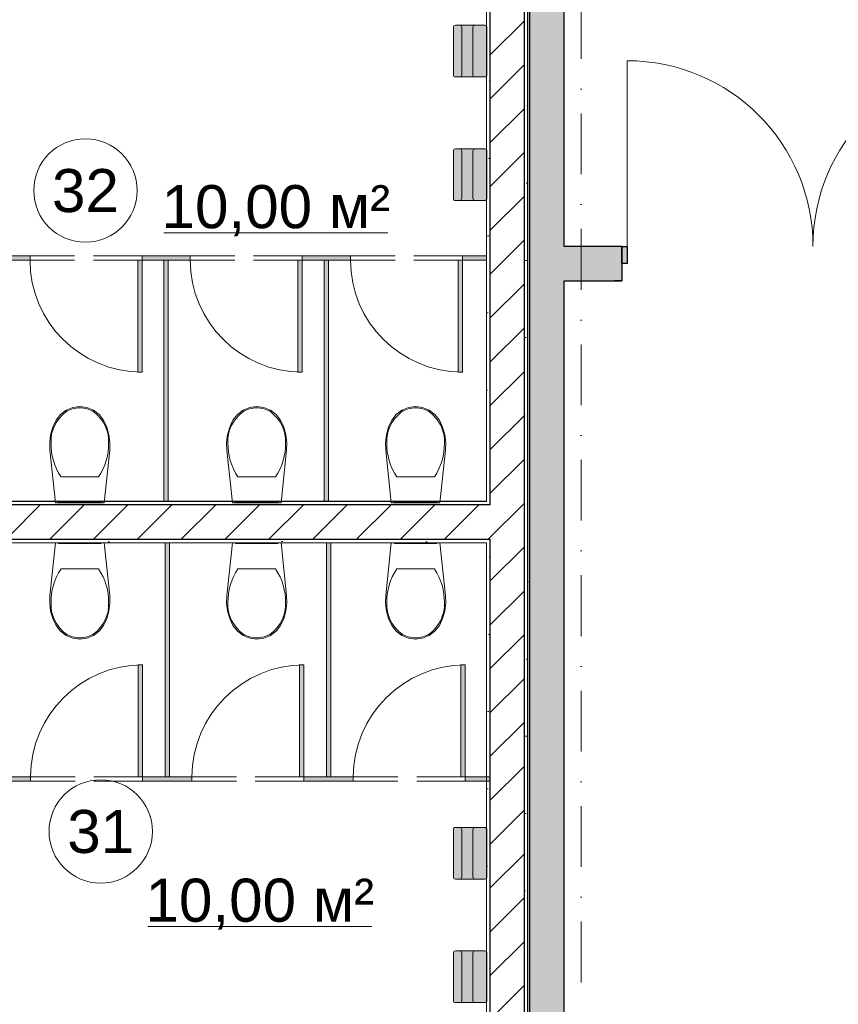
# Model space of a CAD drawing. Header units: millimetres. Extents: x -59761 to 112741, y -57975 to 46221.
# Tile 417 of 421: x 32740 to 37492, y 849 to 6566. Entities that reach past the tile are written whole.
import ezdxf

# ---------------------------------------------------------------- set-up
doc = ezdxf.new("R2010")
doc.units = ezdxf.units.MM
for name, pattern in [('Wipeout_Contour', [1000, 0, -1000]), ('Невидимая', [391.222223, 282.222223, -109]), ('Штриховая', [564.444447, 282.222223, -282.222223]), ('Штрихпунктирная', [670.277762, 352.777767, -176.388884, 0, -141.111112])]:
    doc.linetypes.add(name, pattern=pattern)
for name, color, linetype in [('Интерьер - Оборудование', 7, 'Continuous'), ('Интерьер - Сантехника', 7, 'Continuous'), ('Конструктив - Стены Блок 200 нов', 7, 'Continuous'), ('Конструктив - Стены Внутр сущ.', 7, 'Continuous'), ('Элемент Модели - Зона', 7, 'Continuous'), ('Элемент Модели - Оси', 2, 'Continuous')]:
    doc.layers.add(name, color=color, linetype=linetype)
doc.styles.add('СГЕНЕРИР_СТИЛЬ_1', font='arial.ttf')
pattern_1 = [(45, (-45000, -53650), (-111.36932, 111.36932), [0, -105, 0, -157.5]), (110, (-44650, -53650), (148.0016, 53.86817), [0, -77, 0, -133])]
pattern_2 = [(45, (-45000, -54000), (-127.27922, 127.27922), [])]

msp = doc.modelspace()

# ---------------------------------------------------------------- hatches: boundary and pattern name
at = {"layer": 'Интерьер - Оборудование', "linetype": 'Continuous', "lineweight": 0}
for points in [[(32660.06, 5195), (32660.06, 5170), (32800.06, 5170), (32800.06, 5195)], [(33425.06, 5170), (33425.06, 4520), (33450.06, 4520), (33450.06, 5170)], [(33450.06, 5195), (33450.06, 5170), (33590.06, 5170), (33590.06, 5195)], [(33590.06, 5195), (33590.06, 5170), (33730.06, 5170), (33730.06, 5195)], [(34355.06, 5170), (34355.06, 4520), (34380.06, 4520), (34380.06, 5170)], [(34380.06, 5195), (34380.06, 5170), (34520.06, 5170), (34520.06, 5195)], [(34520.06, 5195), (34520.06, 5170), (34660.06, 5170), (34660.06, 5195)], [(35285.06, 5170), (35285.06, 4520), (35310.06, 4520), (35310.06, 5170)], [(33428.4, 2169.5), (33453.4, 2169.5), (33453.4, 2819.5), (33428.4, 2819.5)], [(34365.06, 2169.5), (34390.06, 2169.5), (34390.06, 2819.5), (34365.06, 2819.5)], [(35301.73, 2169.5), (35326.73, 2169.5), (35326.73, 2819.5), (35301.73, 2819.5)], [(32660.06, 2144.5), (32803.4, 2144.5), (32803.4, 2169.5), (32660.06, 2169.5)], [(33453.4, 2144.5), (33596.73, 2144.5), (33596.73, 2169.5), (33453.4, 2169.5)], [(33596.73, 2144.5), (33740.06, 2144.5), (33740.06, 2169.5), (33596.73, 2169.5)], [(34390.06, 2144.5), (34533.4, 2144.5), (34533.4, 2169.5), (34390.06, 2169.5)], [(34533.4, 2144.5), (34676.73, 2144.5), (34676.73, 2169.5), (34533.4, 2169.5)]]:
    msp.add_hatch(color=255, dxfattribs=at).paths.add_polyline_path(points)
at = {"layer": 'Конструктив - Стены Внутр сущ.', "linetype": 'Continuous', "lineweight": 15}
msp.add_hatch(color=7, dxfattribs=at).paths.add_polyline_path([(35900.06, 5250), (35900.06, 5050), (36234.86, 5050), (36234.86, 5250)])
at = {"layer": 'Конструктив - Стены Внутр сущ.', "linetype": 'Continuous', "lineweight": 0}
msp.add_hatch(color=255, dxfattribs=at).paths.add_polyline_path([(36234.86, 5250), (36234.86, 5150), (36266.86, 5150), (36266.86, 5250)])

# ---------------------------------------------------------------- linework, layer by layer
at = {"layer": 'Интерьер - Оборудование', "color": 7, "linetype": 'Невидимая', "lineweight": 15}
for p, q in [((33450.06, 5195), (32800.06, 5195)), ((33450.06, 5170), (32800.06, 5170)), ((34380.06, 5195), (33730.06, 5195)), ((34380.06, 5170), (33730.06, 5170)), ((35310.06, 5195), (34660.06, 5195)), ((35310.06, 5170), (34660.06, 5170)), ((33453.4, 2169.5), (32803.4, 2169.5)), ((33453.4, 2144.5), (32803.4, 2144.5)), ((34390.06, 2169.5), (33740.06, 2169.5)), ((34390.06, 2144.5), (33740.06, 2144.5)), ((35326.73, 2169.5), (34676.73, 2169.5)), ((35326.73, 2144.5), (34676.73, 2144.5))]:
    msp.add_line(p, q, dxfattribs=at)
at = {"layer": 'Интерьер - Оборудование', "color": 7, "linetype": 'Continuous', "lineweight": 15}
for p, q in [((33450.06, 5195), (33450.06, 5170)), ((33590.06, 5195), (33450.06, 5195)), ((33450.06, 5170), (33590.06, 5170)), ((33730.06, 5195), (33590.06, 5195)), ((33590.06, 5170), (33730.06, 5170)), ((33730.06, 5170), (33730.06, 5195)), ((34380.06, 5195), (34380.06, 5170)), ((34520.06, 5195), (34380.06, 5195)), ((34380.06, 5170), (34520.06, 5170)), ((34660.06, 5195), (34520.06, 5195)), ((34520.06, 5170), (34660.06, 5170)), ((34660.06, 5170), (34660.06, 5195)), ((33453.4, 2144.5), (33453.4, 2169.5)), ((33453.4, 2169.5), (33596.73, 2169.5)), ((33596.73, 2144.5), (33453.4, 2144.5)), ((33596.73, 2169.5), (33740.06, 2169.5)), ((33740.06, 2144.5), (33596.73, 2144.5)), ((33740.06, 2169.5), (33740.06, 2144.5)), ((34390.06, 2144.5), (34390.06, 2169.5)), ((34390.06, 2169.5), (34533.4, 2169.5)), ((34533.4, 2144.5), (34390.06, 2144.5)), ((34533.4, 2169.5), (34676.73, 2169.5)), ((34676.73, 2144.5), (34533.4, 2144.5)), ((34676.73, 2169.5), (34676.73, 2144.5))]:
    msp.add_line(p, q, dxfattribs=at)
at = {"layer": 'Интерьер - Оборудование', "color": 7, "linetype": 'Continuous', "lineweight": 15, "flags": 128}
for points in [[(32660.06, 5195), (32660.06, 5170), (32800.06, 5170), (32800.06, 5195)], [(33425.06, 5170), (33425.06, 4520), (33450.06, 4520), (33450.06, 5170)], [(34355.06, 5170), (34355.06, 4520), (34380.06, 4520), (34380.06, 5170)], [(35285.06, 5170), (35285.06, 4520), (35310.06, 4520), (35310.06, 5170)], [(33428.4, 2169.5), (33428.4, 2819.5), (33453.4, 2819.5), (33453.4, 2169.5)], [(34365.06, 2169.5), (34365.06, 2819.5), (34390.06, 2819.5), (34390.06, 2169.5)], [(35301.73, 2169.5), (35301.73, 2819.5), (35326.73, 2819.5), (35326.73, 2169.5)], [(32660.06, 2144.5), (32660.06, 2169.5), (32803.4, 2169.5), (32803.4, 2144.5)]]:
    msp.add_lwpolyline(points, close=True, dxfattribs=at)
at = {"layer": 'Интерьер - Оборудование', "color": 7, "linetype": 'Continuous', "lineweight": 0}
for centre, start, end in [((33450.06, 5170), 180, 270), ((34380.06, 5170), 180, 270), ((35310.06, 5170), 180, 270), ((33453.4, 2169.5), 90, 180), ((34390.06, 2169.5), 90, 180), ((35326.73, 2169.5), 90, 180)]:
    msp.add_arc(centre, 650, start, end, dxfattribs=at)
at = {"layer": 'Интерьер - Сантехника', "color": 7, "linetype": 'Continuous', "lineweight": 15}
for p, q in [((35306.09, 6246), (35306.09, 6521.63)), ((35371.09, 6246), (35371.09, 6521.63)), ((35306.09, 5528.52), (35306.09, 5804.14)), ((35371.09, 5528.52), (35371.09, 5804.14)), ((35306.09, 1588.32), (35306.09, 1863.95)), ((35371.09, 1588.32), (35371.09, 1863.95)), ((35306.09, 870.84), (35306.09, 1146.46)), ((35371.09, 870.84), (35371.09, 1146.46))]:
    msp.add_line(p, q, dxfattribs=at)
at = {"layer": 'Интерьер - Сантехника', "color": 7, "linetype": 'Continuous', "lineweight": 5}
for p, q in [((32980.07, 3911.41), (33089.01, 3911.41)), ((33089.01, 3911.41), (33197.96, 3911.41)), ((34007.17, 3911.41), (34116.11, 3911.41)), ((34116.11, 3911.41), (34225.06, 3911.41)), ((35038.01, 3911.41), (34929.07, 3911.41)), ((35146.96, 3911.41), (35038.01, 3911.41)), ((32980.07, 3378.09), (33089.01, 3378.09)), ((33089.01, 3378.09), (33197.96, 3378.09)), ((34007.17, 3378.09), (34116.11, 3378.09)), ((34116.11, 3378.09), (34225.06, 3378.09)), ((35038.01, 3378.09), (34929.07, 3378.09)), ((35146.96, 3378.09), (35038.01, 3378.09))]:
    msp.add_line(p, q, dxfattribs=at)
at = {"layer": 'Интерьер - Сантехника', "color": 7, "linetype": 'Continuous', "lineweight": 15}
for centre, start, end in [((35293.9, 6521.63), 0, 90), ((35383.28, 6521.63), 90, 180), ((35293.9, 6246), 270, 0), ((35383.28, 6246), 180, 270), ((35293.9, 5804.14), 0, 90), ((35383.28, 5804.14), 90, 180), ((35293.9, 5528.52), 270, 0), ((35383.28, 5528.52), 180, 270), ((35293.9, 1863.95), 0, 90), ((35383.28, 1863.95), 90, 180), ((35293.9, 1588.32), 270, 0), ((35383.28, 1588.32), 180, 270), ((35293.9, 1146.46), 0, 90), ((35383.28, 1146.46), 90, 180), ((35293.9, 870.84), 270, 0), ((35383.28, 870.84), 180, 270)]:
    msp.add_arc(centre, 12.19, start, end, dxfattribs=at)
at = {"layer": 'Интерьер - Сантехника', "color": 7, "linetype": 'Continuous', "lineweight": 5}
for centre, major_axis, start_param, end_param in [((33178.47, 4120.77), (256.9, 0), 2.2967315, 3.1973201), ((33089.83, 4191.16), (138.52, 0), 1.5766572, 2.203301), ((33088.2, 4191.16), (138.52, 0), 0.9382918, 1.5649356), ((32999.55, 4120.77), (256.9, 0), 6.2274541, 7.1280426), ((34205.57, 4120.77), (256.9, 0), 2.2967315, 3.1973201), ((34116.93, 4191.16), (138.52, 0), 1.5766572, 2.203301), ((34115.3, 4191.16), (138.52, 0), 0.9382918, 1.5649356), ((34026.65, 4120.77), (256.9, 0), 6.2274541, 7.1280426), ((35127.47, 4120.77), (256.9, 0), 2.2967353, 3.1973239), ((35038.83, 4191.16), (138.52, 0), 1.5766571, 2.2033008), ((35037.2, 4191.16), (138.52, 0), 0.9382917, 1.5649355), ((34948.55, 4120.77), (256.9, 0), 6.2274579, 7.1280464), ((33347.11, 4099.44), (425.25, 0), 3.1179745, 3.6709951), ((32830.92, 4099.44), (425.25, 0), 5.7537806, 6.3068011), ((34374.21, 4099.44), (425.25, 0), 3.1179745, 3.6709951), ((33858.02, 4099.44), (425.25, 0), 5.7537806, 6.3068011), ((35296.11, 4099.44), (425.25, 0), 3.1179768, 3.6709974), ((34779.92, 4099.44), (425.25, 0), 5.7537829, 6.3068034), ((33347.11, 3190.06), (425.25, 0), 2.6121902, 3.1652108), ((32830.92, 3190.06), (425.25, 0), 6.2595695, 6.81259), ((34374.21, 3190.06), (425.25, 0), 2.6121902, 3.1652108), ((33858.02, 3190.06), (425.25, 0), 6.2595695, 6.81259), ((35296.11, 3190.06), (425.25, 0), 2.6121879, 3.1652085), ((34779.92, 3190.06), (425.25, 0), 6.2595672, 6.8125877), ((33178.47, 3168.73), (256.9, 0), 3.0858652, 3.9864538), ((32999.55, 3168.73), (256.9, 0), 5.438328, 6.3389165), ((34205.57, 3168.73), (256.9, 0), 3.0858652, 3.9864538), ((34026.65, 3168.73), (256.9, 0), 5.438328, 6.3389165), ((35127.47, 3168.73), (256.9, 0), 3.0858614, 3.98645), ((34948.55, 3168.73), (256.9, 0), 5.4383242, 6.3389127), ((33089.83, 3098.34), (138.52, 0), 4.0798843, 4.7065281), ((33088.2, 3098.34), (138.52, 0), 4.7182497, 5.3448935), ((34116.93, 3098.34), (138.52, 0), 4.0798843, 4.7065281), ((34115.3, 3098.34), (138.52, 0), 4.7182497, 5.3448935), ((35038.83, 3098.34), (138.52, 0), 4.0798845, 4.7065282), ((35037.2, 3098.34), (138.52, 0), 4.7182498, 5.3448936)]:
    msp.add_ellipse(centre, major_axis=major_axis, ratio=0.8755459, start_param=start_param, end_param=end_param, dxfattribs=at)
at = {"layer": 'Конструктив - Стены Внутр сущ.', "color": 7, "linetype": 'Continuous', "lineweight": 15}
msp.add_line((36266.86, 5250), (36266.86, 6328), dxfattribs=at)
at = {"layer": 'Конструктив - Стены Внутр сущ.', "color": 7, "linetype": 'Continuous', "lineweight": 30}
for p, q in [((36234.86, 5250), (36191.86, 5250)), ((36234.86, 5250), (36191.86, 5250)), ((36234.86, 5250), (36191.86, 5250)), ((36234.86, 5250), (36234.86, 5150)), ((36234.86, 5250), (36266.86, 5250)), ((36234.86, 5150), (36234.86, 5250)), ((36234.86, 5250), (36234.86, 5150)), ((36234.86, 5250), (36234.86, 5150)), ((36266.86, 5250), (36266.86, 5150)), ((36234.86, 5150), (36234.86, 5050)), ((36266.86, 5150), (36234.86, 5150)), ((36234.86, 5150), (36234.86, 5050)), ((36234.86, 5150), (36234.86, 5050)), ((36234.86, 5050), (36191.86, 5050)), ((36234.86, 5050), (36191.86, 5050)), ((36234.86, 5050), (36191.86, 5050))]:
    msp.add_line(p, q, dxfattribs=at)
at = {"layer": 'Конструктив - Стены Внутр сущ.', "color": 7, "linetype": 'Continuous', "lineweight": 30, "flags": 128}
for points in [[(35900.06, 5250), (35900.06, 8700)], [(36234.86, 5250), (35900.06, 5250)], [(35900.06, 300), (35900.06, 5050)], [(35900.06, 5050), (36234.86, 5050)]]:
    msp.add_lwpolyline(points, dxfattribs=at)
at = {"layer": 'Конструктив - Стены Внутр сущ.', "color": 7, "linetype": 'Continuous', "lineweight": 15}
for centre, start, end in [((36266.86, 5250), 0, 90), ((38422.86, 5250), 90, 180)]:
    msp.add_arc(centre, 1078, start, end, dxfattribs=at)
at = {"layer": 'Элемент Модели - Зона', "color": 7, "linetype": 'Continuous', "lineweight": 15}
for p, q in [((33576.91, 5328.3), (34877.49, 5328.3)), ((33483.57, 1301.08), (34784.15, 1301.08))]:
    msp.add_line(p, q, dxfattribs=at)
at = {"layer": 'Элемент Модели - Зона', "color": 253, "linetype": 'Штриховая', "lineweight": 15, "flags": 128}
for points in [[(35450.06, 3769.5), (35450.06, 7379), (32680.06, 7379), (32680.06, 3769.5)], [(35450.06, -80), (35450.06, 3529.5), (32680.06, 3529.5), (32680.06, -80)]]:
    msp.add_lwpolyline(points, close=True, dxfattribs=at)
at = {"layer": 'Элемент Модели - Зона', "color": 7, "linetype": 'Continuous', "lineweight": 15, "flags": 128}
for points in [[(33421.67, 5574.56, 1), (32821.67, 5574.56, 1)], [(33510.34, 1853.06, 1), (32910.34, 1853.06, 1)]]:
    msp.add_lwpolyline(points, format="xyb", close=True, dxfattribs=at)
at = {"layer": 'Элемент Модели - Оси', "color": 7, "linetype": 'Штрихпунктирная', "lineweight": 15}
msp.add_line((36000, 38200), (36000, -55975), dxfattribs=at)

# ---------------------------------------------------------------- texts
at = {"layer": 'Элемент Модели - Зона', "color": 7, "lineweight": 15, "char_height": 250, "attachment_point": 5, "style": 'СГЕНЕРИР_СТИЛЬ_1'}
for s, insert in [('\\A1;{\\pqc;\\fArial|b0|i0|c204|p38;32}', (33121.67, 5572.42)), ('\\A1;{\\pqc;\\fArial|b0|i0|c204|p38;10,00 м²}', (34227.2, 5457.62)), ('\\A1;{\\pqc;\\fArial|b0|i0|c204|p38;31}', (33210.34, 1850.91)), ('\\A1;{\\pqc;\\fArial|b0|i0|c204|p38;10,00 м²}', (34133.86, 1430.4))]:
    msp.add_mtext(s, dxfattribs=dict(at, insert=insert))

# ---------------------------------------------------------------- wipeouts: each hides what was drawn before it
at = {"color": 254, "linetype": 'Wipeout_Contour', "lineweight": 0, "ltscale": 10037433.20413853}
msp.add_wipeout([(35690.06, 7599), (35670.06, 7599), (35670.06, -300), (35690.06, -300)], dxfattribs=at).dxf.layer = 'Конструктив - Стены Блок 200 нов'

# ---------------------------------------------------------------- next in the draw order: hatches: boundary and pattern name
at = {"layer": 'Конструктив - Стены Блок 200 нов', "linetype": 'Continuous', "lineweight": 5}
h = msp.add_hatch(dxfattribs=at)
h.set_pattern_fill('ШТУКАТУРКА__ГИПС_01_000D', color=252, style=0, pattern_type=2)
h.set_pattern_definition(pattern_1)
h.paths.add_polyline_path([(35690.06, 7599), (35670.06, 7599), (35670.06, -300), (35690.06, -300)])
at = {"layer": 'Конструктив - Стены Внутр сущ.', "linetype": 'Continuous', "lineweight": 15}
msp.add_hatch(color=7, dxfattribs=at).paths.add_polyline_path([(35700.06, 300), (35900.06, 300), (35900.06, 8700), (35700.06, 8700)])

# ---------------------------------------------------------------- next in the draw order: linework, layer by layer
at = {"layer": 'Конструктив - Стены Внутр сущ.', "color": 7, "linetype": 'Continuous', "lineweight": 30, "flags": 128}
msp.add_lwpolyline([(35700.06, 7649), (35700.06, 300)], dxfattribs=at)

# ---------------------------------------------------------------- next in the draw order: wipeouts: each hides what was drawn before it
at = {"color": 254, "linetype": 'Wipeout_Contour', "lineweight": 0, "ltscale": 10035684.19749284}
msp.add_wipeout([(35470.06, 3769.5), (35470.06, 7379), (35450.06, 7379), (35450.06, 3769.5)], dxfattribs=at).dxf.layer = 'Конструктив - Стены Блок 200 нов'
at = {"color": 254, "linetype": 'Wipeout_Contour', "lineweight": 0, "ltscale": 10036596.14296028}
msp.add_wipeout([(35470.06, 3529.5), (35470.06, 3549.5), (35450.06, 3549.5), (35450.06, 3529.5)], dxfattribs=at).dxf.layer = 'Конструктив - Стены Блок 200 нов'

# ---------------------------------------------------------------- next in the draw order: hatches: boundary and pattern name
at = {"layer": 'Конструктив - Стены Блок 200 нов', "linetype": 'Continuous', "lineweight": 5}
h = msp.add_hatch(dxfattribs=at)
h.set_pattern_fill('ШТУКАТУРКА__ГИПС_01_000D', color=252, style=0, pattern_type=2)
h.set_pattern_definition(pattern_1)
h.paths.add_polyline_path([(35470.06, 3769.5), (35470.06, 7379), (35450.06, 7379), (35450.06, 3769.5)])

# ---------------------------------------------------------------- next in the draw order: wipeouts: each hides what was drawn before it
at = {"color": 254, "linetype": 'Wipeout_Contour', "lineweight": 0, "ltscale": 10037419.83457885}
msp.add_wipeout([(35470.06, -80), (35470.06, 3529.5), (35450.06, 3529.5), (35450.06, -80)], dxfattribs=at).dxf.layer = 'Конструктив - Стены Блок 200 нов'

# ---------------------------------------------------------------- next in the draw order: hatches: boundary and pattern name
at = {"layer": 'Конструктив - Стены Блок 200 нов', "linetype": 'Continuous', "lineweight": 5}
h = msp.add_hatch(dxfattribs=at)
h.set_pattern_fill('ШТУКАТУРКА__ГИПС_01_000D', color=252, style=0, pattern_type=2)
h.set_pattern_definition(pattern_1)
h.paths.add_polyline_path([(35470.06, -80), (35470.06, 3529.5), (35450.06, 3529.5), (35450.06, -80)])

# ---------------------------------------------------------------- next in the draw order: wipeouts: each hides what was drawn before it
at = {"color": 254, "linetype": 'Wipeout_Contour', "lineweight": 0, "ltscale": 10036496.95071153}
msp.add_wipeout([(35470.06, 3749.5), (35470.06, 3769.5), (35450.06, 3769.5), (35450.06, 3749.5)], dxfattribs=at).dxf.layer = 'Конструктив - Стены Блок 200 нов'

# ---------------------------------------------------------------- next in the draw order: wipeouts: each hides what was drawn before it
at = {"color": 254, "linetype": 'Wipeout_Contour', "lineweight": 0, "ltscale": 10036121.48829514}
msp.add_wipeout([(35670.06, 3749.5), (35670.06, 7399), (35470.06, 7399), (35470.06, 3749.5)], dxfattribs=at).dxf.layer = 'Конструктив - Стены Блок 200 нов'

# ---------------------------------------------------------------- next in the draw order: hatches: boundary and pattern name
at = {"layer": 'Интерьер - Оборудование', "linetype": 'Continuous', "lineweight": 0}
msp.add_hatch(color=255, dxfattribs=at).paths.add_polyline_path([(35310.06, 5195), (35310.06, 5170), (35450.06, 5170), (35450.06, 5195)])
at = {"layer": 'Интерьер - Сантехника', "linetype": 'Continuous', "lineweight": 0}
for points in [[(35452.34, 6246), (35452.34, 6521.63, 0.4142136), (35440.15, 6533.82), (35269.53, 6533.82, 0.4142136), (35257.34, 6521.63), (35257.34, 6246, 0.4142136), (35269.53, 6233.82), (35440.15, 6233.82, 0.4142136)], [(35452.34, 5528.52), (35452.34, 5804.14, 0.4142136), (35440.15, 5816.33), (35269.53, 5816.33, 0.4142136), (35257.34, 5804.14), (35257.34, 5528.52, 0.4142136), (35269.53, 5516.33), (35440.15, 5516.33, 0.4142136)]]:
    msp.add_hatch(color=255, dxfattribs=at).paths.add_polyline_path(points)
at = {"layer": 'Конструктив - Стены Блок 200 нов', "linetype": 'Continuous', "lineweight": 5}
h = msp.add_hatch(dxfattribs=at)
h.set_pattern_fill('БЛОКИ_БЕТОННЫЕ_ЭФФЕКТИВН_2D', style=0, pattern_type=2)
h.set_pattern_definition(pattern_2)
h.paths.add_polyline_path([(35670.06, 3749.5), (35670.06, 7399), (35470.06, 7399), (35470.06, 3749.5)])

# ---------------------------------------------------------------- next in the draw order: linework, layer by layer
at = {"layer": 'Интерьер - Оборудование', "color": 7, "linetype": 'Continuous', "lineweight": 15, "flags": 128}
msp.add_lwpolyline([(35310.06, 5195), (35310.06, 5170), (35450.06, 5170), (35450.06, 5195)], close=True, dxfattribs=at)
at = {"layer": 'Интерьер - Сантехника', "color": 7, "linetype": 'Continuous', "lineweight": 15, "flags": 128}
for points in [[(35452.34, 6246, -0.4142136), (35440.15, 6233.82), (35269.53, 6233.82, -0.4142136), (35257.34, 6246), (35257.34, 6521.63, -0.4142136), (35269.53, 6533.82), (35440.15, 6533.82, -0.4142136), (35452.34, 6521.63)], [(35452.34, 5528.52, -0.4142136), (35440.15, 5516.33), (35269.53, 5516.33, -0.4142136), (35257.34, 5528.52), (35257.34, 5804.14, -0.4142136), (35269.53, 5816.33), (35440.15, 5816.33, -0.4142136), (35452.34, 5804.14)]]:
    msp.add_lwpolyline(points, format="xyb", close=True, dxfattribs=at)

# ---------------------------------------------------------------- next in the draw order: wipeouts: each hides what was drawn before it
at = {"color": 254, "linetype": 'Wipeout_Contour', "lineweight": 0, "ltscale": 10036983.74120819}
msp.add_wipeout([(35670.06, 3549.5), (35670.06, 3749.5), (35470.06, 3749.5), (35470.06, 3549.5)], dxfattribs=at).dxf.layer = 'Конструктив - Стены Блок 200 нов'

# ---------------------------------------------------------------- next in the draw order: hatches: boundary and pattern name
at = {"layer": 'Конструктив - Стены Блок 200 нов', "linetype": 'Continuous', "lineweight": 5}
h = msp.add_hatch(dxfattribs=at)
h.set_pattern_fill('БЛОКИ_БЕТОННЫЕ_ЭФФЕКТИВН_2D', style=0, pattern_type=2)
h.set_pattern_definition(pattern_2)
h.paths.add_polyline_path([(35670.06, 3549.5), (35670.06, 3749.5), (35470.06, 3749.5), (35470.06, 3549.5)])

# ---------------------------------------------------------------- next in the draw order: linework, layer by layer
at = {"layer": 'Конструктив - Стены Блок 200 нов', "color": 7, "linetype": 'Continuous', "lineweight": 30}
for p, q in [((35470.06, 7399), (35470.06, 3749.5)), ((35670.06, 3749.5), (35670.06, 7399)), ((35470.06, 3749.5), (35450.06, 3749.5))]:
    msp.add_line(p, q, dxfattribs=at)
at = {"layer": 'Конструктив - Стены Блок 200 нов', "color": 7, "linetype": 'Continuous', "lineweight": 5, "flags": 128}
msp.add_lwpolyline([(35450.06, 7379), (35450.06, 3769.5)], dxfattribs=at)

# ---------------------------------------------------------------- next in the draw order: wipeouts: each hides what was drawn before it
at = {"color": 254, "linetype": 'Wipeout_Contour', "lineweight": 0, "ltscale": 10037857.04975272}
msp.add_wipeout([(35670.06, -100), (35670.06, 3549.5), (35470.06, 3549.5), (35470.06, -100)], dxfattribs=at).dxf.layer = 'Конструктив - Стены Блок 200 нов'

# ---------------------------------------------------------------- next in the draw order: hatches: boundary and pattern name
at = {"layer": 'Интерьер - Оборудование', "linetype": 'Continuous', "lineweight": 0}
msp.add_hatch(color=255, dxfattribs=at).paths.add_polyline_path([(35326.73, 2144.5), (35470.06, 2144.5), (35470.06, 2169.5), (35326.73, 2169.5)])
at = {"layer": 'Интерьер - Сантехника', "linetype": 'Continuous', "lineweight": 0}
for points in [[(35452.34, 1588.32), (35452.34, 1863.95, 0.4142136), (35440.15, 1876.13), (35269.53, 1876.13, 0.4142136), (35257.34, 1863.95), (35257.34, 1588.32, 0.4142136), (35269.53, 1576.13), (35440.15, 1576.13, 0.4142136)], [(35452.34, 870.84), (35452.34, 1146.46, 0.4142136), (35440.15, 1158.65), (35269.53, 1158.65, 0.4142136), (35257.34, 1146.46), (35257.34, 870.84, 0.4142136), (35269.53, 858.65), (35440.15, 858.65, 0.4142136)]]:
    msp.add_hatch(color=255, dxfattribs=at).paths.add_polyline_path(points)
at = {"layer": 'Конструктив - Стены Блок 200 нов', "linetype": 'Continuous', "lineweight": 5}
h = msp.add_hatch(dxfattribs=at)
h.set_pattern_fill('БЛОКИ_БЕТОННЫЕ_ЭФФЕКТИВН_2D', style=0, pattern_type=2)
h.set_pattern_definition(pattern_2)
h.paths.add_polyline_path([(35670.06, -100), (35670.06, 3549.5), (35470.06, 3549.5), (35470.06, -100)])

# ---------------------------------------------------------------- next in the draw order: linework, layer by layer
at = {"layer": 'Интерьер - Оборудование', "color": 7, "linetype": 'Continuous', "lineweight": 15, "flags": 128}
msp.add_lwpolyline([(35326.73, 2144.5), (35326.73, 2169.5), (35470.06, 2169.5), (35470.06, 2144.5)], close=True, dxfattribs=at)
at = {"layer": 'Интерьер - Сантехника', "color": 7, "linetype": 'Continuous', "lineweight": 15, "flags": 128}
for points in [[(35452.34, 1588.32, -0.4142136), (35440.15, 1576.13), (35269.53, 1576.13, -0.4142136), (35257.34, 1588.32), (35257.34, 1863.95, -0.4142136), (35269.53, 1876.13), (35440.15, 1876.13, -0.4142136), (35452.34, 1863.95)], [(35452.34, 870.84, -0.4142136), (35440.15, 858.65), (35269.53, 858.65, -0.4142136), (35257.34, 870.84), (35257.34, 1146.46, -0.4142136), (35269.53, 1158.65), (35440.15, 1158.65, -0.4142136), (35452.34, 1146.46)]]:
    msp.add_lwpolyline(points, format="xyb", close=True, dxfattribs=at)
at = {"layer": 'Конструктив - Стены Блок 200 нов', "color": 7, "linetype": 'Continuous', "lineweight": 30}
for p, q in [((35670.06, 3549.5), (35670.06, 3749.5)), ((35450.06, 3549.5), (35470.06, 3549.5)), ((35470.06, 3549.5), (35470.06, -80)), ((35670.06, -100), (35670.06, 3549.5))]:
    msp.add_line(p, q, dxfattribs=at)
at = {"layer": 'Конструктив - Стены Блок 200 нов', "color": 7, "linetype": 'Continuous', "lineweight": 30, "flags": 128}
msp.add_lwpolyline([(35690.06, -300), (35690.06, 7619)], dxfattribs=at)
at = {"layer": 'Конструктив - Стены Блок 200 нов', "color": 7, "linetype": 'Continuous', "lineweight": 5, "flags": 128}
msp.add_lwpolyline([(35450.06, 3529.5), (35450.06, -80)], dxfattribs=at)

# ---------------------------------------------------------------- next in the draw order: wipeouts: each hides what was drawn before it
at = {"color": 254, "linetype": 'Wipeout_Contour', "lineweight": 0, "ltscale": 10036546.54511263}
msp.add_wipeout([(35470.06, 3549.5), (35470.06, 3749.5), (35450.06, 3749.5), (35450.06, 3549.5)], dxfattribs=at).dxf.layer = 'Конструктив - Стены Блок 200 нов'

# ---------------------------------------------------------------- next in the draw order: hatches: boundary and pattern name
at = {"layer": 'Конструктив - Стены Блок 200 нов', "linetype": 'Continuous', "lineweight": 5}
h = msp.add_hatch(dxfattribs=at)
h.set_pattern_fill('БЛОКИ_БЕТОННЫЕ_ЭФФЕКТИВН_2D', style=0, pattern_type=2)
h.set_pattern_definition(pattern_2)
h.paths.add_polyline_path([(35470.06, 3549.5), (35470.06, 3749.5), (35450.06, 3749.5), (35450.06, 3549.5)])

# ---------------------------------------------------------------- next in the draw order: wipeouts: each hides what was drawn before it
at = {"color": 254, "linetype": 'Wipeout_Contour', "lineweight": 0, "ltscale": 10030952.52411747}
msp.add_wipeout([(35450.06, 3769.5), (32680.06, 3769.5), (32680.06, 3749.5), (35450.06, 3749.5)], dxfattribs=at).dxf.layer = 'Конструктив - Стены Блок 200 нов'
at = {"color": 254, "linetype": 'Wipeout_Contour', "lineweight": 0, "ltscale": 10031051.77122237}
msp.add_wipeout([(32680.06, 3529.5), (35450.06, 3529.5), (35450.06, 3549.5), (32680.06, 3549.5)], dxfattribs=at).dxf.layer = 'Конструктив - Стены Блок 200 нов'

# ---------------------------------------------------------------- next in the draw order: hatches: boundary and pattern name
at = {"layer": 'Конструктив - Стены Блок 200 нов', "linetype": 'Continuous', "lineweight": 5}
h = msp.add_hatch(dxfattribs=at)
h.set_pattern_fill('ШТУКАТУРКА__ГИПС_01_000D', color=252, style=0, pattern_type=2)
h.set_pattern_definition(pattern_1)
h.paths.add_polyline_path([(35450.06, 3769.5), (32680.06, 3769.5), (32680.06, 3749.5), (35450.06, 3749.5)])
h = msp.add_hatch(dxfattribs=at)
h.set_pattern_fill('ШТУКАТУРКА__ГИПС_01_000D', color=252, style=0, pattern_type=2)
h.set_pattern_definition(pattern_1)
h.paths.add_polyline_path([(32680.06, 3529.5), (35450.06, 3529.5), (35450.06, 3549.5), (32680.06, 3549.5)])

# ---------------------------------------------------------------- next in the draw order: wipeouts: each hides what was drawn before it
at = {"color": 254, "linetype": 'Wipeout_Contour', "lineweight": 0, "ltscale": 10031002.14594572}
msp.add_wipeout([(32680.06, 3549.5), (35450.06, 3549.5), (35450.06, 3749.5), (32680.06, 3749.5)], dxfattribs=at).dxf.layer = 'Конструктив - Стены Блок 200 нов'

# ---------------------------------------------------------------- next in the draw order: hatches: boundary and pattern name
at = {"layer": 'Интерьер - Оборудование', "linetype": 'Continuous', "lineweight": 0}
for points in [[(33577.56, 3769.5), (33602.56, 3769.5), (33602.56, 5170), (33577.56, 5170)], [(34507.56, 3769.5), (34532.56, 3769.5), (34532.56, 5170), (34507.56, 5170)], [(33584.23, 3529.5), (33584.23, 2169.5), (33609.23, 2169.5), (33609.23, 3529.5)], [(34520.9, 3529.5), (34520.9, 2169.5), (34545.9, 2169.5), (34545.9, 3529.5)]]:
    msp.add_hatch(color=255, dxfattribs=at).paths.add_polyline_path(points)
at = {"layer": 'Конструктив - Стены Блок 200 нов', "linetype": 'Continuous', "lineweight": 5}
h = msp.add_hatch(dxfattribs=at)
h.set_pattern_fill('БЛОКИ_БЕТОННЫЕ_ЭФФЕКТИВН_2D', style=0, pattern_type=2)
h.set_pattern_definition(pattern_2)
h.paths.add_polyline_path([(32680.06, 3549.5), (35450.06, 3549.5), (35450.06, 3749.5), (32680.06, 3749.5)])

# ---------------------------------------------------------------- next in the draw order: linework, layer by layer
at = {"layer": 'Интерьер - Оборудование', "color": 7, "linetype": 'Continuous', "lineweight": 15, "flags": 128}
for points in [[(33577.56, 3769.5), (33602.56, 3769.5), (33602.56, 5170), (33577.56, 5170)], [(34507.56, 3769.5), (34532.56, 3769.5), (34532.56, 5170), (34507.56, 5170)], [(33584.23, 3529.5), (33609.23, 3529.5), (33609.23, 2169.5), (33584.23, 2169.5)], [(34520.9, 3529.5), (34545.9, 3529.5), (34545.9, 2169.5), (34520.9, 2169.5)]]:
    msp.add_lwpolyline(points, close=True, dxfattribs=at)
at = {"layer": 'Интерьер - Сантехника', "color": 7, "linetype": 'Continuous', "lineweight": 5, "flags": 128}
for points in [[(33258.44, 4156.75), (33246.03, 4200.28), (33227.01, 4241.35), (33201.41, 4273.89), (33168.37, 4298.85), (33130.06, 4314.56), (33089.01, 4320), (33047.97, 4314.56), (33009.66, 4298.85), (32976.61, 4273.89), (32951.02, 4241.35), (32932, 4200.28), (32919.59, 4156.75), (32914.1, 4111.82), (32915.67, 4066.59), (32948.04, 3760), (33229.99, 3760), (33262.36, 4066.59), (33263.92, 4111.82)], [(34285.54, 4156.75), (34273.13, 4200.28), (34254.11, 4241.35), (34228.51, 4273.89), (34195.47, 4298.85), (34157.16, 4314.56), (34116.11, 4320), (34075.07, 4314.56), (34036.76, 4298.85), (34003.71, 4273.89), (33978.12, 4241.35), (33959.1, 4200.28), (33946.69, 4156.75), (33941.2, 4111.82), (33942.77, 4066.59), (33975.14, 3760), (34257.09, 3760), (34289.46, 4066.59), (34291.03, 4111.82)], [(34868.59, 4156.75), (34881, 4200.28), (34900.02, 4241.35), (34925.61, 4273.89), (34958.66, 4298.85), (34996.97, 4314.56), (35038.01, 4320), (35079.06, 4314.56), (35117.37, 4298.85), (35150.41, 4273.89), (35176.01, 4241.35), (35195.03, 4200.28), (35207.44, 4156.75), (35212.92, 4111.82), (35211.36, 4066.59), (35178.99, 3760), (34897.04, 3760), (34864.67, 4066.59), (34863.1, 4111.82)], [(32966.01, 3760), (33212.01, 3760), (33212.01, 3765), (32966.01, 3765)], [(33993.11, 3760), (34239.11, 3760), (34239.11, 3765), (33993.11, 3765)], [(35161.01, 3760), (34915.01, 3760), (34915.01, 3765), (35161.01, 3765)], [(33258.44, 3132.75), (33246.03, 3089.22), (33227.01, 3048.15), (33201.41, 3015.61), (33168.37, 2990.65), (33130.06, 2974.94), (33089.01, 2969.5), (33047.97, 2974.94), (33009.66, 2990.65), (32976.61, 3015.61), (32951.02, 3048.15), (32932, 3089.22), (32919.59, 3132.75), (32914.1, 3177.68), (32915.67, 3222.91), (32948.04, 3529.5), (33229.99, 3529.5), (33262.36, 3222.91), (33263.92, 3177.68)], [(32966.01, 3529.5), (33212.01, 3529.5), (33212.01, 3524.5), (32966.01, 3524.5)], [(34285.54, 3132.75), (34273.13, 3089.22), (34254.11, 3048.15), (34228.51, 3015.61), (34195.47, 2990.65), (34157.16, 2974.94), (34116.11, 2969.5), (34075.07, 2974.94), (34036.76, 2990.65), (34003.71, 3015.61), (33978.12, 3048.15), (33959.1, 3089.22), (33946.69, 3132.75), (33941.2, 3177.68), (33942.77, 3222.91), (33975.14, 3529.5), (34257.09, 3529.5), (34289.46, 3222.91), (34291.03, 3177.68)], [(33993.11, 3529.5), (34239.11, 3529.5), (34239.11, 3524.5), (33993.11, 3524.5)], [(34868.59, 3132.75), (34881, 3089.22), (34900.02, 3048.15), (34925.61, 3015.61), (34958.66, 2990.65), (34996.97, 2974.94), (35038.01, 2969.5), (35079.06, 2974.94), (35117.37, 2990.65), (35150.41, 3015.61), (35176.01, 3048.15), (35195.03, 3089.22), (35207.44, 3132.75), (35212.92, 3177.68), (35211.36, 3222.91), (35178.99, 3529.5), (34897.04, 3529.5), (34864.67, 3222.91), (34863.1, 3177.68)], [(35161.01, 3529.5), (34915.01, 3529.5), (34915.01, 3524.5), (35161.01, 3524.5)]]:
    msp.add_lwpolyline(points, close=True, dxfattribs=at)
at = {"layer": 'Конструктив - Стены Блок 200 нов', "color": 7, "linetype": 'Continuous', "lineweight": 30}
for p, q in [((35450.06, 3749.5), (32680.06, 3749.5)), ((35470.06, 3749.5), (35450.06, 3749.5)), ((32680.06, 3549.5), (35450.06, 3549.5)), ((35450.06, 3549.5), (35470.06, 3549.5))]:
    msp.add_line(p, q, dxfattribs=at)
at = {"layer": 'Конструктив - Стены Блок 200 нов', "color": 7, "linetype": 'Continuous', "lineweight": 30, "flags": 128}
msp.add_lwpolyline([(35450.06, 3769.5), (32680.06, 3769.5)], dxfattribs=at)
at = {"layer": 'Конструктив - Стены Блок 200 нов', "color": 7, "linetype": 'Continuous', "lineweight": 5, "flags": 128}
msp.add_lwpolyline([(32680.06, 3529.5), (35450.06, 3529.5)], dxfattribs=at)

doc.saveas('drawing.dxf')
